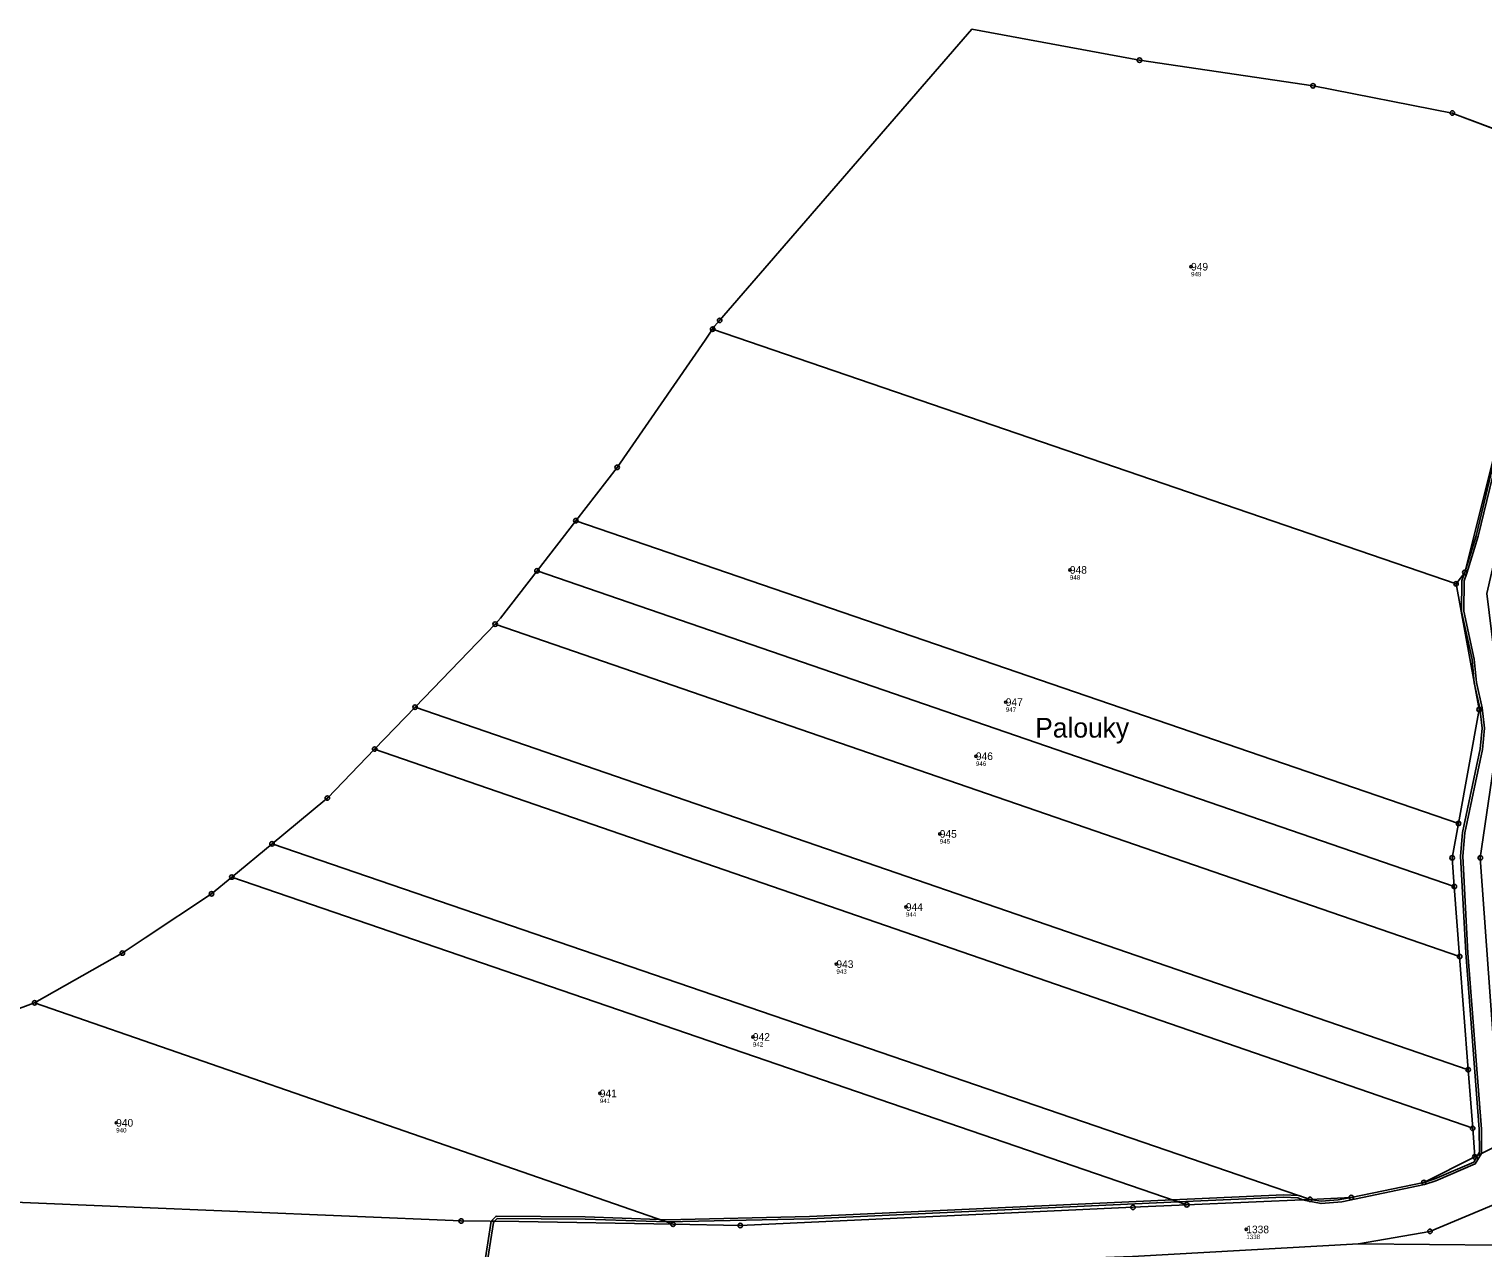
# Model space of a CAD drawing. Extents: x -658203 to -653176, y -1156738 to -1151709.
# Drawn here: x -657100.5 to -656776.3, y -1153740.7 to -1153469.1 of the extents above; entities that cross this region are included whole.
import ezdxf

# ---------------------------------------------------------------- set-up
doc = ezdxf.new("R2010")
doc.units = 0
for name, color, linetype in [('Vrstva 1', 7, 'Continuous'), ('Vrstva 13', 7, 'Continuous'), ('Vrstva 2', 7, 'Continuous'), ('Vrstva 50', 7, 'Continuous'), ('Vrstva 51', 7, 'Continuous'), ('Vrstva 53', 7, 'Continuous'), ('Vrstva 7', 7, 'Continuous'), ('Vrstva 8', 7, 'Continuous')]:
    doc.layers.add(name, color=color, linetype=linetype)

msp = doc.modelspace()

# ---------------------------------------------------------------- linework, layer by layer
at = {"layer": 'Vrstva 1'}
for p, q in [((-656746.28, -1153501.67), (-656783.13, -1153487.78)), ((-656948.06, -1153535.94), (-656949.74, -1153538.37)), ((-656782.29, -1153592.7), (-656948.06, -1153535.94)), ((-656978.56, -1153578.64), (-656987.22, -1153589.8)), ((-656781.76, -1153646.11), (-656978.56, -1153578.64)), ((-656987.22, -1153589.8), (-656995.38, -1153600.34)), ((-656782.68, -1153660.16), (-656987.22, -1153589.8)), ((-656996.55, -1153601.7), (-657014.41, -1153620.2)), ((-656781.49, -1153675.77), (-656996.55, -1153601.7)), ((-657014.41, -1153620.2), (-657023.43, -1153629.54)), ((-657014.41, -1153620.2), (-656779.58, -1153701)), ((-656778.58, -1153714.06), (-657023.43, -1153629.54)), ((-657034.52, -1153640.91), (-657046.3, -1153650.65)), ((-657046.3, -1153650.65), (-657055.28, -1153658.07)), ((-657046.3, -1153650.65), (-656814.85, -1153729.9)), ((-656842.34, -1153731.13), (-657055.28, -1153658.07)), ((-656782.68, -1153660.16), (-656781.49, -1153675.77)), ((-656779.58, -1153701), (-656781.49, -1153675.77)), ((-657099.25, -1153686.1), (-657106.74, -1153688.82)), ((-656956.89, -1153735.45), (-657099.25, -1153686.1)), ((-656779.58, -1153701), (-656778.58, -1153714.06)), ((-656778.58, -1153714.06), (-656778.1, -1153720.44)), ((-656778.1, -1153720.44), (-656772.28, -1153717.53)), ((-656814.85, -1153729.9), (-656842.34, -1153731.13))]:
    msp.add_line(p, q, dxfattribs=at)
for points in [[(-656890.23, -1153469.07), (-656946.5, -1153534), (-656947.61, -1153535.28), (-656948.06, -1153535.94)], [(-656783.13, -1153487.78), (-656814.19, -1153481.73), (-656852.88, -1153476), (-656890.23, -1153469.07)], [(-656746.28, -1153501.67), (-656769.54, -1153547.19), (-656780.34, -1153590.16), (-656782.29, -1153592.7)], [(-656949.74, -1153538.37), (-656969.36, -1153566.76), (-656978.56, -1153578.64)], [(-656782.29, -1153592.7), (-656777.13, -1153620.73), (-656781.76, -1153646.11)], [(-656995.38, -1153600.34), (-656995.93, -1153601.05), (-656996.55, -1153601.7)], [(-656772.14, -1153621.45), (-656776.89, -1153653.78), (-656772.28, -1153717.53)], [(-657023.43, -1153629.54), (-657033.97, -1153640.46), (-657034.52, -1153640.91)], [(-656781.76, -1153646.11), (-656783.16, -1153653.78), (-656782.68, -1153660.16)], [(-657055.28, -1153658.07), (-657059.79, -1153661.79), (-657074.58, -1153671.61)], [(-657074.58, -1153671.61), (-657079.7, -1153675.01), (-657099.25, -1153686.1)], [(-656750.16, -1153719.11), (-656766.13, -1153727.83), (-656788.11, -1153737.03), (-656804.06, -1153739.8)], [(-656814.85, -1153729.9), (-656805.66, -1153729.49), (-656789.46, -1153726.12), (-656778.1, -1153720.44)], [(-656956.89, -1153735.45), (-656991.26, -1153734.82), (-657004.15, -1153734.72), (-657103.74, -1153730.52), (-657186.83, -1153727.29), (-657213.42, -1153726.3)], [(-656543.28, -1153725.51), (-656772.38, -1153740.09), (-656804.06, -1153739.8)], [(-656842.34, -1153731.13), (-656854.33, -1153731.67), (-656941.9, -1153735.73), (-656956.89, -1153735.45)], [(-656804.06, -1153739.8), (-656854.42, -1153742.66), (-656942.17, -1153745.92), (-656970.88, -1153746.56), (-656991.57, -1153746.32)]]:
    msp.add_lwpolyline(points, dxfattribs=at)
at = {"layer": 'Vrstva 13'}
msp.add_lwpolyline([(-656770.12, -1153550.07), (-656777.82, -1153581.99), (-656780.34, -1153590.16), (-656780.98, -1153591.97), (-656781.06, -1153598.85), (-656778.73, -1153609.57), (-656778.23, -1153614.76), (-656776.99, -1153620.45), (-656776.48, -1153624.85), (-656776.9, -1153629.52), (-656780.84, -1153648.12), (-656781.29, -1153653.39), (-656780.14, -1153674.99), (-656777.12, -1153714.27), (-656777.09, -1153719.37), (-656777.54, -1153720.16), (-656776.59, -1153719.68), (-656776.62, -1153714.25), (-656779.64, -1153675.01), (-656780.79, -1153653.39), (-656780.34, -1153648.2), (-656776.4, -1153629.6), (-656775.98, -1153624.85), (-656776.49, -1153620.35), (-656777.74, -1153614.68), (-656778.23, -1153609.49), (-656780.56, -1153598.81), (-656780.48, -1153592.05), (-656779.86, -1153590.31), (-656777.34, -1153582.11), (-656769.66, -1153550.29)], dxfattribs=at)
for points in [[(-656816.44, -1153729.97), (-656815.86, -1153730.19), (-656812.38, -1153730.83), (-656807.74, -1153730.43), (-656789.36, -1153726.61), (-656786.82, -1153725.77), (-656778, -1153721.98), (-656776.59, -1153719.68), (-656777.54, -1153720.16), (-656778.36, -1153721.58), (-656787, -1153725.31), (-656789.46, -1153726.12), (-656805.66, -1153729.49), (-656808.6, -1153730), (-656812.36, -1153730.33), (-656814.85, -1153729.9)], [(-656844.23, -1153730.48), (-656820.78, -1153729.41), (-656817.58, -1153729.54), (-656816.44, -1153729.97), (-656814.85, -1153729.9), (-656817.35, -1153729.05), (-656820.78, -1153728.91), (-656845.52, -1153730.04)], [(-656958.36, -1153734.94), (-656926.41, -1153734.23), (-656844.23, -1153730.48), (-656845.52, -1153730.04), (-656926.45, -1153733.73), (-656958.34, -1153734.44), (-656959.97, -1153734.38)], [(-656997.42, -1153734.77), (-656999.16, -1153745.85), (-656998.66, -1153745.88), (-656996.95, -1153735.05), (-656996.71, -1153734.78)], [(-656996.71, -1153734.78), (-656996.14, -1153734.13), (-656976.49, -1153734.29), (-656958.36, -1153734.94), (-656959.97, -1153734.38), (-656976.47, -1153733.79), (-656996.36, -1153733.63), (-656997.42, -1153734.77)]]:
    msp.add_lwpolyline(points, close=True, dxfattribs=at)
at = {"layer": 'Vrstva 50'}
for centre in [(-656841.38, -1153522.03), (-656868.4, -1153589.61), (-656882.7, -1153619.08), (-656889.36, -1153631.13), (-656897.41, -1153648.45), (-656904.97, -1153664.75), (-656920.46, -1153677.47), (-656939.08, -1153693.7), (-656973.22, -1153706.29), (-657081.06, -1153712.84), (-656829.06, -1153736.6)]:
    msp.add_circle(centre, 0.25, dxfattribs=at)
at = {"layer": 'Vrstva 51'}
for points in [[(-656814.19, -1153481.73), (-656852.88, -1153476), (-656890.23, -1153469.07), (-656946.5, -1153534), (-656947.61, -1153535.28), (-656948.06, -1153535.94), (-656782.29, -1153592.7), (-656780.34, -1153590.16), (-656769.54, -1153547.19), (-656746.28, -1153501.67), (-656783.13, -1153487.78)], [(-656764.41, -1153546.93), (-656765.88, -1153546.26), (-656743.47, -1153502.73), (-656746.28, -1153501.67), (-656769.54, -1153547.19), (-656780.34, -1153590.16), (-656782.29, -1153592.7), (-656777.13, -1153620.73), (-656781.76, -1153646.11), (-656783.16, -1153653.78), (-656782.68, -1153660.16), (-656781.49, -1153675.77), (-656779.58, -1153701), (-656778.58, -1153714.06), (-656778.1, -1153720.44), (-656772.28, -1153717.53), (-656776.89, -1153653.78), (-656772.14, -1153621.45), (-656775.46, -1153594.86), (-656765.09, -1153549.86)], [(-656969.36, -1153566.76), (-656978.56, -1153578.64), (-656781.76, -1153646.11), (-656777.13, -1153620.73), (-656782.29, -1153592.7), (-656948.06, -1153535.94), (-656949.74, -1153538.37)], [(-656978.56, -1153578.64), (-656987.22, -1153589.8), (-656782.68, -1153660.16), (-656783.16, -1153653.78), (-656781.76, -1153646.11)], [(-656987.22, -1153589.8), (-656995.38, -1153600.34), (-656995.93, -1153601.05), (-656996.55, -1153601.7), (-656781.49, -1153675.77), (-656782.68, -1153660.16)], [(-656779.58, -1153701), (-656781.49, -1153675.77), (-656996.55, -1153601.7), (-657014.41, -1153620.2)], [(-657014.41, -1153620.2), (-657023.43, -1153629.54), (-656778.58, -1153714.06), (-656779.58, -1153701)], [(-656772.14, -1153621.45), (-656776.89, -1153653.78), (-656772.28, -1153717.53), (-656719.45, -1153687.49), (-656685.19, -1153667.84), (-656691.04, -1153630.8)], [(-656778.1, -1153720.44), (-656778.58, -1153714.06), (-657023.43, -1153629.54), (-657033.97, -1153640.46), (-657034.52, -1153640.91), (-657046.3, -1153650.65), (-656814.85, -1153729.9), (-656805.66, -1153729.49), (-656789.46, -1153726.12)], [(-657046.3, -1153650.65), (-657055.28, -1153658.07), (-656842.34, -1153731.13), (-656814.85, -1153729.9)], [(-657074.58, -1153671.61), (-657079.7, -1153675.01), (-657099.25, -1153686.1), (-656956.89, -1153735.45), (-656941.9, -1153735.73), (-656854.33, -1153731.67), (-656842.34, -1153731.13), (-657055.28, -1153658.07), (-657059.79, -1153661.79)], [(-656717.52, -1153698.89), (-656750.16, -1153719.11), (-656766.13, -1153727.83), (-656788.11, -1153737.03), (-656804.06, -1153739.8), (-656772.38, -1153740.09), (-656543.28, -1153725.51), (-656540.4, -1153683.04), (-656542.56, -1153678.46), (-656587.03, -1153690.7), (-656590.84, -1153691.75)], [(-657106.74, -1153688.82), (-657125.64, -1153695.68), (-657140.1, -1153700.01), (-657168.75, -1153708.59), (-657174.53, -1153710.88), (-657209.03, -1153724.56), (-657213.42, -1153726.3), (-657186.83, -1153727.29), (-657103.74, -1153730.52), (-657004.15, -1153734.72), (-656991.26, -1153734.82), (-656956.89, -1153735.45), (-657099.25, -1153686.1)], [(-656854.42, -1153742.66), (-656942.17, -1153745.92), (-656970.88, -1153746.56), (-656991.57, -1153746.32), (-656998.03, -1153745.92), (-656992.13, -1153764.68), (-656766.58, -1153754.27), (-656594.5, -1153744.02), (-656594.31, -1153742.79), (-656545.05, -1153751.58), (-656543.28, -1153725.51), (-656772.38, -1153740.09), (-656804.06, -1153739.8)]]:
    msp.add_lwpolyline(points, close=True, dxfattribs=at)
for points in [[(-656772.28, -1153717.53), (-656778.1, -1153720.44), (-656789.46, -1153726.12), (-656805.66, -1153729.49), (-656814.85, -1153729.9), (-656842.34, -1153731.13), (-656854.33, -1153731.67), (-656941.9, -1153735.73), (-656956.89, -1153735.45), (-656991.26, -1153734.82), (-657004.15, -1153734.72), (-657103.74, -1153730.52)], [(-656854.42, -1153742.66), (-656804.06, -1153739.8), (-656788.11, -1153737.03), (-656766.13, -1153727.83)]]:
    msp.add_lwpolyline(points, dxfattribs=at)
at = {"layer": 'Vrstva 53'}
msp.add_lwpolyline([(-656746.28, -1153501.67), (-656783.13, -1153487.78), (-656814.19, -1153481.73), (-656852.88, -1153476), (-656890.23, -1153469.07), (-656946.5, -1153534), (-656947.61, -1153535.28), (-656948.06, -1153535.94), (-656949.74, -1153538.37), (-656969.36, -1153566.76), (-656978.56, -1153578.64), (-656987.22, -1153589.8), (-656995.38, -1153600.34), (-656995.93, -1153601.05), (-656996.55, -1153601.7), (-657014.41, -1153620.2), (-657023.43, -1153629.54), (-657033.97, -1153640.46), (-657034.52, -1153640.91), (-657046.3, -1153650.65), (-657055.28, -1153658.07), (-657059.79, -1153661.79), (-657074.58, -1153671.61), (-657079.7, -1153675.01), (-657099.25, -1153686.1), (-657106.74, -1153688.82)], dxfattribs=at)
at = {"layer": 'Vrstva 8'}
for centre, radius in [((-656852.88, -1153476), 0.5), ((-656852.88, -1153476), 0.0303), ((-656814.19, -1153481.73), 0.5), ((-656814.19, -1153481.73), 0.0303), ((-656783.13, -1153487.78), 0.5), ((-656783.13, -1153487.78), 0.0303), ((-656948.06, -1153535.94), 0.5), ((-656946.5, -1153534), 0.5), ((-656946.5, -1153534), 0.0303), ((-656948.06, -1153535.94), 0.0303), ((-656969.36, -1153566.76), 0.5), ((-656969.36, -1153566.76), 0.0303), ((-656978.56, -1153578.64), 0.5), ((-656978.56, -1153578.64), 0.0303), ((-656987.22, -1153589.8), 0.5), ((-656987.22, -1153589.8), 0.0303), ((-656780.34, -1153590.16), 0.5), ((-656780.34, -1153590.16), 0.0303), ((-656782.29, -1153592.7), 0.5), ((-656782.29, -1153592.7), 0.0303), ((-656996.55, -1153601.7), 0.5), ((-656996.55, -1153601.7), 0.0303), ((-657014.41, -1153620.2), 0.5), ((-657014.41, -1153620.2), 0.0303), ((-656777.13, -1153620.73), 0.5), ((-656777.13, -1153620.73), 0.0303), ((-657023.43, -1153629.54), 0.5), ((-657023.43, -1153629.54), 0.0303), ((-657033.97, -1153640.46), 0.5), ((-657033.97, -1153640.46), 0.0303), ((-656781.76, -1153646.11), 0.5), ((-656781.76, -1153646.11), 0.0303), ((-657046.3, -1153650.65), 0.5), ((-657046.3, -1153650.65), 0.0303), ((-656783.16, -1153653.78), 0.5), ((-656783.16, -1153653.78), 0.0303), ((-656776.89, -1153653.78), 0.5), ((-656776.89, -1153653.78), 0.0303), ((-657055.28, -1153658.07), 0.5), ((-657055.28, -1153658.07), 0.0303), ((-657059.79, -1153661.79), 0.5), ((-657059.79, -1153661.79), 0.0303), ((-656782.68, -1153660.16), 0.5), ((-656782.68, -1153660.16), 0.0303), ((-657079.7, -1153675.01), 0.5), ((-657079.7, -1153675.01), 0.0303), ((-656781.49, -1153675.77), 0.5), ((-656781.49, -1153675.77), 0.0303), ((-657099.25, -1153686.1), 0.5), ((-657099.25, -1153686.1), 0.0303), ((-656779.58, -1153701), 0.5), ((-656779.58, -1153701), 0.0303), ((-656778.58, -1153714.06), 0.5), ((-656778.58, -1153714.06), 0.0303), ((-656778.1, -1153720.44), 0.5), ((-656778.1, -1153720.44), 0.0303), ((-656789.46, -1153726.12), 0.5), ((-656789.46, -1153726.12), 0.0303), ((-656814.85, -1153729.9), 0.5), ((-656814.85, -1153729.9), 0.0303), ((-656805.66, -1153729.49), 0.5), ((-656805.66, -1153729.49), 0.0303), ((-656854.33, -1153731.67), 0.5), ((-656854.33, -1153731.67), 0.0303), ((-656842.34, -1153731.13), 0.5), ((-656842.34, -1153731.13), 0.0303), ((-657004.15, -1153734.72), 0.5), ((-657004.15, -1153734.72), 0.0303), ((-656956.89, -1153735.45), 0.5), ((-656956.89, -1153735.45), 0.0303), ((-656941.9, -1153735.73), 0.5), ((-656941.9, -1153735.73), 0.0303), ((-656788.11, -1153737.03), 0.5), ((-656788.11, -1153737.03), 0.0303)]:
    msp.add_circle(centre, radius, dxfattribs=at)

# ---------------------------------------------------------------- texts
at = {"layer": 'Vrstva 2'}
for s, p in [('949', (-656841.38, -1153522.88)), ('948', (-656868.4, -1153590.46)), ('947', (-656882.7, -1153619.93)), ('946', (-656889.36, -1153631.98)), ('945', (-656897.41, -1153649.3)), ('944', (-656904.97, -1153665.6)), ('943', (-656920.46, -1153678.32)), ('942', (-656939.08, -1153694.55)), ('941', (-656973.22, -1153707.14)), ('940', (-657081.06, -1153713.69)), ('1338', (-656829.06, -1153737.45))]:
    msp.add_text(s, height=1.7, dxfattribs=at).set_placement(p)
at = {"layer": 'Vrstva 50'}
for s, p in [('949', (-656841.38, -1153524.19)), ('948', (-656868.4, -1153591.77)), ('947', (-656882.7, -1153621.24)), ('946', (-656889.36, -1153633.29)), ('945', (-656897.41, -1153650.61)), ('944', (-656904.97, -1153666.91)), ('943', (-656920.46, -1153679.63)), ('942', (-656939.08, -1153695.86)), ('941', (-656973.22, -1153708.45)), ('940', (-657081.06, -1153715)), ('1338', (-656829.06, -1153738.76))]:
    msp.add_text(s, height=1, dxfattribs=at).set_placement(p)
at = {"layer": 'Vrstva 7'}
msp.add_text('Palouky', height=4.4, dxfattribs=at).set_placement((-656876.13, -1153626.98))

doc.saveas('drawing.dxf')
